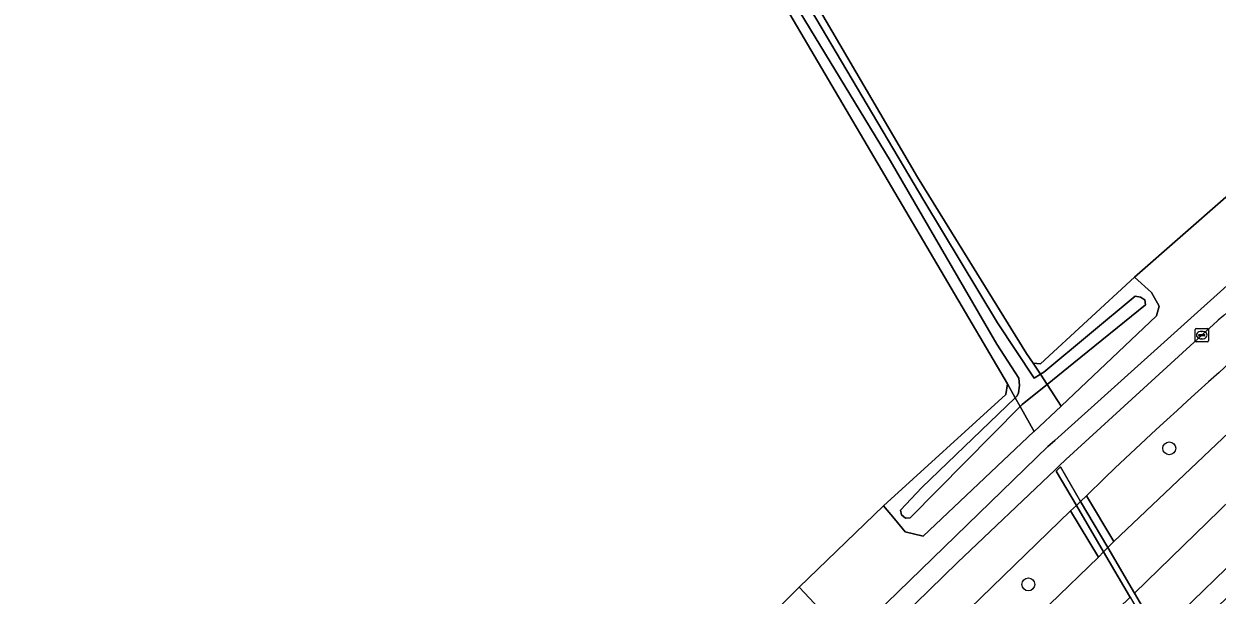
# Model space of a CAD drawing. Extents: x 156141 to 158132, y 385651 to 388333.
# Drawn here: x 156851 to 156941.1, y 385968.6 to 386011.7 of the extents above; entities that cross this region are included whole.
import ezdxf

# ---------------------------------------------------------------- set-up
doc = ezdxf.new("R2010")
doc.units = 0
for name, color, linetype in [('IMGEO_Berm_groen', 7, 'Continuous'), ('IMGEO_Boom', 7, 'Continuous'), ('IMGEO_Bouwland', 7, 'Continuous'), ('IMGEO_Fietspad_gesloten', 7, 'Continuous'), ('IMGEO_Groenvoorziening', 7, 'Continuous'), ('IMGEO_Kolk', 7, 'Continuous'), ('IMGEO_Oever', 7, 'Continuous'), ('IMGEO_Rijbaan_regionaal_gesloten', 7, 'Continuous'), ('IMGEO_Terreindeel_open', 7, 'Continuous'), ('IMGEO_Voetpad_open', 7, 'Continuous'), ('IMGEO_Waterloop', 7, 'Continuous')]:
    doc.layers.add(name, color=color, linetype=linetype)

msp = doc.modelspace()

# ---------------------------------------------------------------- linework, layer by layer
at = {"layer": 'IMGEO_Berm_groen'}
for points in [[(156932.575, 385977.414), (156931.19, 385976.07), (156933.274, 385972.612), (156944.397, 385983.171), (156947.915, 385986.292), (156975.045, 386010.152)], [(156891.426, 385932.099), (156932.102, 385971.44), (156930.003, 385974.918), (156886.812, 385933.009)]]:
    msp.add_lwpolyline(points, dxfattribs=at)
msp.add_arc((157253.752, 385638.485), 466.934, 129.26462, 133.45953, dxfattribs=at)
at = {"layer": 'IMGEO_Boom'}
for centre in [(156937.451, 385979.651), (156926.812, 385969.372)]:
    msp.add_circle(centre, 0.489, dxfattribs=at)
at = {"layer": 'IMGEO_Bouwland'}
for points in [[(156852.392, 386113.148), (156867.833, 386086.648), (156918.445, 386000.13), (156926.668, 385986.807), (156927.186, 385986.087), (156927.722, 385986.026), (156934.836, 385992.57), (156941.728, 385998.626), (156985.872, 386034.818), (156992.873, 386039.551), (156998.382, 386043.276), (157009.048, 386050.074), (157029.716, 386063.087), (157060.574, 386082.93), (157081.64, 386095.353), (157084.068, 386096.729)], [(156850.754, 385950.548), (156852.463, 385950.284), (156855.652, 385949.539), (156859.447, 385948.19), (156861.712, 385947.117), (156863.64, 385946.028), (156865.038, 385945.128), (156867.151, 385943.555), (156868.367, 385942.514), (156869.913, 385941.02), (156874.876, 385935.88), (156877.444, 385938.348), (156878.163, 385937.657), (156885.11, 385944.531), (156909.503, 385969.158), (156915.884, 385975.312), (156925.124, 385983.726), (156925.232, 385984.523), (156902.704, 386022.826), (156897.961, 386029.254), (156853.147, 386019.451), (156848.312, 386019.157)]]:
    msp.add_lwpolyline(points, dxfattribs=at)
at = {"layer": 'IMGEO_Fietspad_gesloten'}
for points in [[(156939.898, 385988.199), (156929.654, 385978.802), (156929.144, 385978.317), (156928.848, 385978.036), (156921.473, 385971.021), (156905.562, 385955.495), (156882.643, 385933.19), (156882.555, 385933.096), (156882.177, 385932.735), (156881.769, 385932.409), (156881.333, 385932.122), (156880.873, 385931.874), (156880.393, 385931.668), (156879.896, 385931.506)], [(156930.003, 385974.918), (156930.439, 385975.341), (156928.924, 385977.929), (156929.23, 385978.24), (156930.753, 385975.646), (156931.19, 385976.07), (156932.575, 385977.414)], [(156886.812, 385933.009), (156930.003, 385974.918)]]:
    msp.add_lwpolyline(points, dxfattribs=at)
msp.add_lwpolyline([(156930.753, 385975.646), (156929.23, 385978.24), (156928.924, 385977.929), (156930.439, 385975.341), (156930.74, 385975.633)], close=True, dxfattribs=at)
for centre, radius, start, end in [((157253.752, 385638.485), 466.934, 129.26462, 133.45953), ((157407.085, 385467.566), 699.516, 130.434586, 131.90299)]:
    msp.add_arc(centre, radius, start, end, dxfattribs=at)
at = {"layer": 'IMGEO_Groenvoorziening'}
for points in [[(156941.728, 385998.626), (156934.836, 385992.57), (156936.116, 385991.43), (156936.687, 385990.376), (156936.498, 385989.652), (156929.281, 385982.845), (156927.241, 385980.92), (156927.233, 385980.913), (156918.862, 385973.017), (156917.513, 385973.337), (156916.699, 385974.324), (156915.884, 385975.312), (156909.503, 385969.158), (156910.659, 385967.93), (156911.816, 385966.701), (156880.365, 385935.537), (156878.163, 385937.657), (156877.444, 385938.348), (156874.876, 385935.88), (156874.258, 385935.286), (156875.523, 385934.052), (156875.714, 385933.884)], [(156881.347, 385934.192), (156928.285, 385979.781), (156928.807, 385980.25), (156947.083, 385996.683)]]:
    msp.add_lwpolyline(points, dxfattribs=at)
at = {"layer": 'IMGEO_Kolk'}
for p, q in [((156939.475, 385988.7), (156940.327, 385988.7)), ((156939.4, 385987.774), (156939.4, 385988.626)), ((156939.659, 385988.194), (156939.659, 385988.206)), ((156940.097, 385988.157), (156939.699, 385988.157)), ((156939.702, 385988.243), (156940.1, 385988.243)), ((156939.911, 385987.92), (156939.886, 385987.92)), ((156939.888, 385988.48), (156939.913, 385988.48)), ((156940.143, 385988.206), (156940.143, 385988.194)), ((156940.401, 385988.626), (156940.401, 385987.774)), ((156940.327, 385987.7), (156939.475, 385987.7))]:
    msp.add_line(p, q, dxfattribs=at)
for points in [[(156939.475, 385988.7), (156940.327, 385988.7)], [(156939.4, 385987.774), (156939.4, 385988.626)], [(156940.401, 385988.626), (156940.401, 385987.774)], [(156940.327, 385987.7), (156939.475, 385987.7)]]:
    msp.add_lwpolyline(points, dxfattribs=at)
for centre, radius, start, end in [((156939.477, 385988.624), 0.0765, 91.55205, 178.44795), ((156939.477, 385988.624), 0.0765, 91.55205, 178.44795), ((156940.325, 385988.624), 0.0765, 1.55205, 88.44795), ((156940.325, 385988.624), 0.0765, 1.55205, 88.44795), ((156939.477, 385987.776), 0.0765, 181.55205, 268.44795), ((156939.477, 385987.776), 0.0765, 181.55205, 268.44795), ((156939.699, 385988.203), 0.0403, 85.87752, 175.75265), ((156939.696, 385988.193), 0.0366, 178.93798, 274.71019), ((156940.1, 385988.2), 0.043, 264.86636, 352.45326), ((156940.104, 385988.205), 0.0386, 1.73085, 96.63898), ((156940.325, 385987.776), 0.0765, 271.55205, 358.44795), ((156940.325, 385987.776), 0.0765, 271.55205, 358.44795)]:
    msp.add_arc(centre, radius, start, end, dxfattribs=at)
for centre, major_axis, ratio, start_param, end_param in [((156939.887, 385988.2), (-0.387, 0.002), 0.722429, 4.712389, 7.853982), ((156939.912, 385988.2), (-0.39, 0.002), 0.717154, 1.570796, 4.712389)]:
    msp.add_ellipse(centre, major_axis=major_axis, ratio=ratio, start_param=start_param, end_param=end_param, dxfattribs=at)
at = {"layer": 'IMGEO_Oever'}
for points in [[(156925.232, 385984.523), (156925.818, 385983.466), (156925.971, 385983.613), (156926.075, 385983.845), (156926.142, 385984.389), (156926.083, 385984.95), (156924.42, 385987.509), (156916.39, 386001.394), (156897.491, 386032.515), (156873.791, 386072.294), (156852.819, 386108.019), (156849.238, 386113.83), (156848.983, 386113.989), (156847.24, 386113.861)], [(156853.102, 386114.291), (156851.591, 386114.18), (156851.402, 386113.877), (156851.461, 386113.352), (156855.746, 386105.561), (156868.499, 386083.907), (156878.64, 386066.282), (156890.76, 386045.655), (156897.401, 386034.59), (156907.291, 386018.04), (156918.921, 385998.371), (156924.485, 385989.122), (156927.241, 385984.943), (156927.726, 385985.247)], [(156848.888, 386113.046), (156897.961, 386029.254), (156902.704, 386022.826), (156925.232, 385984.523)], [(156927.726, 385985.247), (156927.186, 385986.087), (156926.668, 385986.807), (156918.445, 386000.13), (156867.833, 386086.648), (156852.392, 386113.148)]]:
    msp.add_lwpolyline(points, dxfattribs=at)
for points in [[(156929.281, 385982.845), (156936.498, 385989.652), (156936.687, 385990.376), (156936.116, 385991.43), (156934.836, 385992.57), (156927.722, 385986.026), (156927.186, 385986.087), (156927.726, 385985.247), (156927.976, 385985.404), (156934.872, 385991.143), (156935.291, 385991.066), (156935.614, 385990.865), (156935.662, 385990.482), (156930.241, 385986.111), (156928.221, 385984.477)], [(156927.233, 385980.913), (156927.241, 385980.92), (156926.187, 385982.8), (156917.896, 385974.389), (156917.549, 385974.368), (156917.226, 385974.623), (156917.16, 385974.979), (156918.774, 385976.695), (156925.818, 385983.466), (156925.232, 385984.523), (156925.124, 385983.726), (156915.884, 385975.312), (156916.699, 385974.324), (156917.513, 385973.337), (156918.862, 385973.017)], [(156928.221, 385984.477), (156926.987, 385983.48), (156926.351, 385982.966), (156926.187, 385982.8), (156927.241, 385980.92), (156929.281, 385982.845)], [(156909.503, 385969.158), (156885.11, 385944.531), (156878.163, 385937.657), (156880.365, 385935.537), (156911.816, 385966.701), (156910.659, 385967.93)]]:
    msp.add_lwpolyline(points, close=True, dxfattribs=at)
at = {"layer": 'IMGEO_Rijbaan_regionaal_gesloten'}
msp.add_lwpolyline([(156984.095, 386013.444), (156974.141, 386005.459), (156970.812, 386002.047), (156964.731, 385996.864), (156951.343, 385984.764), (156934.823, 385968.716), (156936.648, 385965.61), (156951.983, 385980.52), (156966.169, 385993.536), (156972.93, 385999.388), (156978.438, 386003.933), (156984.927, 386009.227), (156988.687, 386012.188), (157001.17, 386021.908), (157010.876, 386029.044), (157020.08, 386035.537), (157027.409, 386040.528), (157037.441, 386047.117), (157050.321, 386055.312), (157065.038, 386063.925), (157078.21, 386071.327), (157086.078, 386075.747), (157092.184, 386079.185), (157092.437, 386079.328)], dxfattribs=at)
for points in [[(157093.26, 386077.811), (157092.437, 386079.328), (157092.184, 386079.185), (157086.078, 386075.747), (157078.21, 386071.327), (157065.038, 386063.925), (157050.321, 386055.312), (157037.441, 386047.117), (157027.409, 386040.528), (157020.08, 386035.537), (157010.876, 386029.044), (157001.17, 386021.908), (156988.687, 386012.188), (156984.927, 386009.227), (156978.438, 386003.933), (156972.93, 385999.388), (156966.169, 385993.536), (156951.983, 385980.52), (156936.648, 385965.61), (156937.494, 385964.17), (156961.157, 385987.156), (157004.035, 386022.317), (157042.234, 386049.037)], [(156974.141, 386005.459), (156973.286, 386004.834), (156947.915, 385986.292), (156944.397, 385983.171), (156933.274, 385972.612), (156932.808, 385972.147), (156934.823, 385968.716), (156951.343, 385984.764), (156964.731, 385996.864), (156970.812, 386002.047)], [(156934.501, 385968.404), (156934.45, 385968.491), (156932.494, 385971.832), (156932.102, 385971.44), (156891.426, 385932.099), (156891.255, 385931.907), (156890.545, 385931.196), (156889.774, 385930.55), (156888.949, 385929.977), (156888.076, 385929.479), (156886.974, 385928.983), (156890.369, 385925.526)], [(156937.494, 385964.17), (156936.648, 385965.61), (156934.823, 385968.716), (156932.808, 385972.147), (156932.494, 385971.832), (156934.45, 385968.491), (156934.501, 385968.404), (156936.323, 385965.294), (156937.167, 385963.852)]]:
    msp.add_lwpolyline(points, close=True, dxfattribs=at)
at = {"layer": 'IMGEO_Terreindeel_open'}
for points in [[(156933.274, 385972.612), (156931.19, 385976.07), (156930.753, 385975.646), (156932.808, 385972.147)], [(156932.102, 385971.44), (156932.494, 385971.832), (156930.439, 385975.341), (156930.003, 385974.918)], [(156930.74, 385975.633), (156930.439, 385975.341), (156932.494, 385971.832), (156932.808, 385972.147), (156930.753, 385975.646)]]:
    msp.add_lwpolyline(points, close=True, dxfattribs=at)
at = {"layer": 'IMGEO_Voetpad_open'}
for points in [[(156950.902, 386000), (156947.083, 385996.683), (156928.807, 385980.25), (156928.285, 385979.781), (156881.347, 385934.192)], [(156921.473, 385971.021), (156928.848, 385978.036), (156929.144, 385978.317), (156929.654, 385978.802), (156939.898, 385988.199)], [(156905.562, 385955.495), (156921.473, 385971.021)]]:
    msp.add_lwpolyline(points, dxfattribs=at)
msp.add_arc((157407.085, 385467.566), 699.516, 130.434586, 131.90299, dxfattribs=at)
at = {"layer": 'IMGEO_Waterloop'}
msp.add_lwpolyline([(156852.819, 386108.019), (156873.791, 386072.294), (156897.491, 386032.515), (156916.39, 386001.394), (156924.42, 385987.509), (156926.083, 385984.95), (156926.142, 385984.389), (156926.075, 385983.845), (156925.971, 385983.613), (156925.818, 385983.466), (156926.187, 385982.8), (156926.351, 385982.966), (156926.987, 385983.48), (156928.221, 385984.477), (156927.726, 385985.247), (156927.241, 385984.943), (156924.485, 385989.122), (156918.921, 385998.371), (156907.291, 386018.04), (156897.401, 386034.59), (156890.76, 386045.655), (156878.64, 386066.282), (156868.499, 386083.907)], dxfattribs=at)
for points in [[(156928.221, 385984.477), (156930.241, 385986.111), (156935.662, 385990.482), (156935.614, 385990.865), (156935.291, 385991.066), (156934.872, 385991.143), (156927.976, 385985.404), (156927.726, 385985.247)], [(156926.187, 385982.8), (156925.818, 385983.466), (156918.774, 385976.695), (156917.16, 385974.979), (156917.226, 385974.623), (156917.549, 385974.368), (156917.896, 385974.389)]]:
    msp.add_lwpolyline(points, close=True, dxfattribs=at)

doc.saveas('drawing.dxf')
